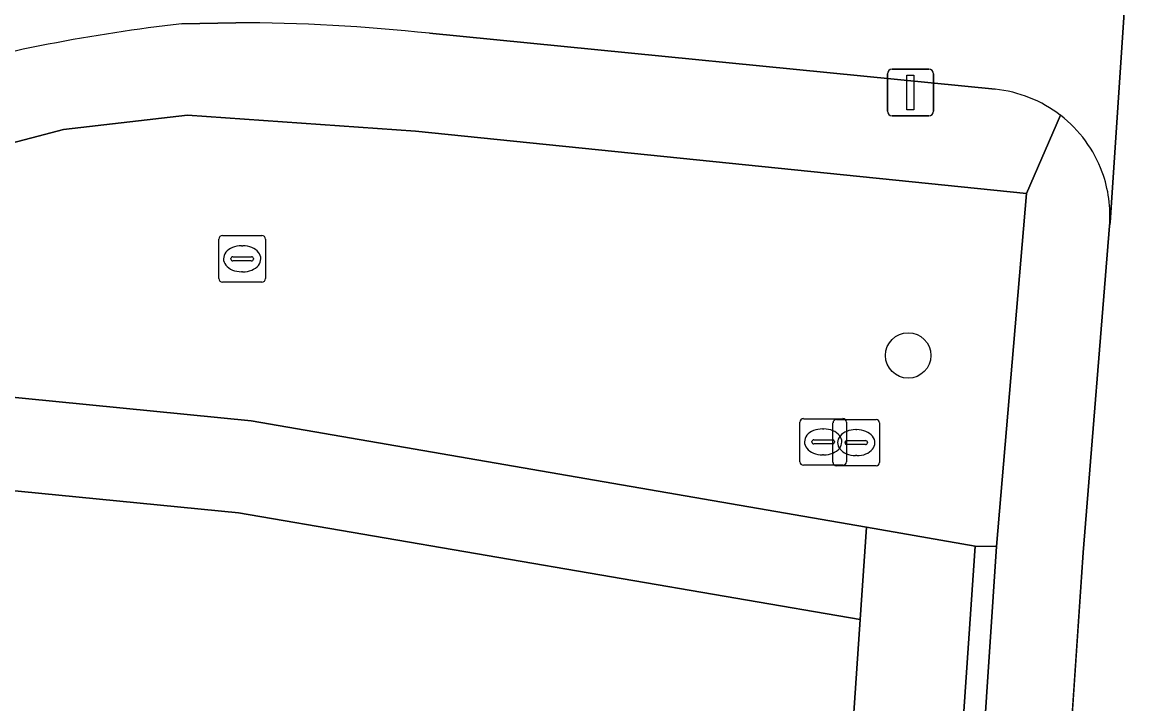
# Model space of a CAD drawing. Extents: x 161084 to 161928, y 385354 to 386522.
# Drawn here: x 161834.88 to 161858.88, y 385768.64 to 385783.31 of the extents above; entities that cross this region are included whole.
import ezdxf

# ---------------------------------------------------------------- set-up
doc = ezdxf.new("R2010")
doc.units = 0
for name, color, linetype in [('IMGEO_Berm_groen', 7, 'Continuous'), ('IMGEO_Boom', 7, 'Continuous'), ('IMGEO_Brandkraan', 7, 'Continuous'), ('IMGEO_Fietspad_gesloten', 7, 'Continuous'), ('IMGEO_Lichtmast', 7, 'Continuous'), ('IMGEO_Muur', 7, 'Continuous'), ('IMGEO_Rioolput', 7, 'Continuous'), ('IMGEO_Voetpad_open', 7, 'Continuous')]:
    doc.layers.add(name, color=color, linetype=linetype)

msp = doc.modelspace()

# ---------------------------------------------------------------- linework, layer by layer
at = {"layer": 'IMGEO_Berm_groen'}
for points in [[(161856.465, 385779.622), (161843.33, 385780.961), (161838.426, 385781.311), (161835.76, 385781.002), (161828.801, 385779.169), (161828.564, 385775.84), (161839.796, 385774.731), (161853.029, 385772.438), (161855.366, 385772.033), (161855.826, 385772.025)], [(161839.796, 385774.731), (161828.564, 385775.84), (161824.493, 385776.242), (161819.503, 385775.204), (161824.712, 385773.26), (161828.367, 385773.85), (161839.527, 385772.748), (161852.893, 385770.453), (161853.029, 385772.438)], [(161852.893, 385770.453), (161839.527, 385772.748), (161828.367, 385773.85), (161824.712, 385773.26), (161824.582, 385768.445), (161824.556, 385767.475), (161825.027, 385767.449), (161825.062, 385768.341), (161827.847, 385768.192), (161832.024, 385767.966), (161838.319, 385767.552), (161843.862, 385767.158), (161849.432, 385766.773), (161852.625, 385766.548)], [(161855.366, 385772.033), (161853.029, 385772.438), (161852.893, 385770.453), (161852.625, 385766.548), (161854.337, 385766.427), (161854.978, 385766.382)]]:
    msp.add_lwpolyline(points, close=True, dxfattribs=at)
at = {"layer": 'IMGEO_Boom'}
msp.add_circle((161853.925, 385776.137), 0.489, dxfattribs=at)
at = {"layer": 'IMGEO_Brandkraan'}
for p, q in [((161839.102, 385777.791), (161839.102, 385778.643)), ((161839.177, 385778.717), (161840.029, 385778.717)), ((161840.103, 385778.643), (161840.103, 385777.791)), ((161839.59, 385778.497), (161839.615, 385778.497)), ((161839.361, 385778.211), (161839.361, 385778.223)), ((161839.799, 385778.174), (161839.401, 385778.174)), ((161839.404, 385778.26), (161839.802, 385778.26)), ((161839.845, 385778.223), (161839.845, 385778.211)), ((161839.613, 385777.937), (161839.588, 385777.937)), ((161840.029, 385777.717), (161839.177, 385777.717))]:
    msp.add_line(p, q, dxfattribs=at)
for points in [[(161839.102, 385777.791), (161839.102, 385778.643)], [(161839.177, 385778.717), (161840.029, 385778.717)], [(161840.103, 385778.643), (161840.103, 385777.791)], [(161840.029, 385777.717), (161839.177, 385777.717)]]:
    msp.add_lwpolyline(points, dxfattribs=at)
for centre, radius, start, end in [((161839.179, 385778.641), 0.0765, 91.552, 178.448), ((161839.179, 385778.641), 0.0765, 91.552, 178.448), ((161840.027, 385778.641), 0.0765, 1.552, 88.448), ((161840.027, 385778.641), 0.0765, 1.552, 88.448), ((161839.401, 385778.22), 0.0403, 85.8775, 175.7526), ((161839.398, 385778.21), 0.0366, 178.938, 274.7102), ((161839.802, 385778.217), 0.043, 264.8664, 352.4533), ((161839.806, 385778.222), 0.0386, 1.7309, 96.639), ((161839.179, 385777.793), 0.0765, 181.552, 268.448), ((161839.179, 385777.793), 0.0765, 181.552, 268.448), ((161840.027, 385777.793), 0.0765, 271.552, 358.448), ((161840.027, 385777.793), 0.0765, 271.552, 358.448)]:
    msp.add_arc(centre, radius, start, end, dxfattribs=at)
for centre, major_axis, ratio, start_param, end_param in [((161839.589, 385778.217), (-0.387, 0.002), 0.722429, 4.712389, 7.853982), ((161839.614, 385778.217), (-0.39, 0.002), 0.717154, 1.570796, 4.712389)]:
    msp.add_ellipse(centre, major_axis=major_axis, ratio=ratio, start_param=start_param, end_param=end_param, dxfattribs=at)
at = {"layer": 'IMGEO_Fietspad_gesloten'}
for points in [[(161872.841, 386000.002), (161869.97, 386000), (161860.914, 385862.863), (161860.697, 385856.475), (161860.437, 385843.514), (161860.421, 385812.4), (161858.833, 385787.509), (161858.269, 385778.995), (161858.255, 385778.923), (161857.683, 385771.892), (161857.248, 385765.417), (161857.213, 385764.901), (161856.813, 385758.947), (161856.665, 385756.759), (161856.218, 385750.107)], [(161858.255, 385778.923), (161858.269, 385778.995), (161858.833, 385787.509)], [(161838.303, 385783.275), (161839.464, 385783.298)], [(161843.629, 385783.07), (161855.792, 385781.866)]]:
    msp.add_lwpolyline(points, dxfattribs=at)
for centre, radius, start, end in [((161842.453, 385746.662), 36.847, 96.4663, 105.5075), ((161839.391, 385743.805), 39.493, 83.8395, 89.8938), ((161855.521, 385779.139), 2.74, 52.2219, 84.3297), ((161855.52, 385779.134), 2.746, 20.231, 52.2686), ((161855.469, 385779.132), 2.794, 355.7107, 19.899)]:
    msp.add_arc(centre, radius, start, end, dxfattribs=at)
at = {"layer": 'IMGEO_Lichtmast'}
for p, q in [((161853.576, 385782.297), (161854.366, 385782.297)), ((161854.366, 385782.297), (161853.576, 385782.297)), ((161853.476, 385781.397), (161853.476, 385782.197)), ((161853.476, 385782.197), (161853.476, 385781.397)), ((161854.466, 385782.197), (161854.466, 385781.397)), ((161854.466, 385781.397), (161854.466, 385782.197)), ((161854.366, 385781.297), (161853.576, 385781.297)), ((161853.576, 385781.297), (161854.366, 385781.297))]:
    msp.add_line(p, q, dxfattribs=at)
msp.add_lwpolyline([(161853.896, 385782.172), (161854.046, 385782.172), (161854.046, 385781.422), (161853.896, 385781.422), (161853.896, 385782.172)], dxfattribs=at)
for centre, start, end in [((161853.576, 385782.197), 90, 180), ((161853.576, 385782.197), 90, 180), ((161854.366, 385782.197), 0, 90), ((161854.366, 385782.197), 360, 90), ((161853.576, 385781.397), 180, 270), ((161853.576, 385781.397), 180, 270), ((161854.366, 385781.397), 270, 0), ((161854.366, 385781.397), 270, 0)]:
    msp.add_arc(centre, 0.1, start, end, dxfattribs=at)
at = {"layer": 'IMGEO_Muur'}
msp.add_lwpolyline([(161855.355, 385765.031), (161855.39, 385765.545), (161855.826, 385772.025), (161855.366, 385772.033), (161854.978, 385766.382), (161854.914, 385765.446), (161854.888, 385765.064), (161854.478, 385759.099), (161854.309, 385756.637), (161854.247, 385755.743), (161853.875, 385750.328), (161854.365, 385750.3), (161854.808, 385756.89), (161854.954, 385759.067)], close=True, dxfattribs=at)
at = {"layer": 'IMGEO_Rioolput'}
for p, q in [((161851.67, 385774.776), (161852.522, 385774.776)), ((161851.595, 385773.85), (161851.595, 385774.702)), ((161852.083, 385774.556), (161852.108, 385774.556)), ((161852.307, 385773.834), (161852.307, 385774.686)), ((161852.382, 385774.76), (161853.234, 385774.76)), ((161852.596, 385774.702), (161852.596, 385773.85)), ((161852.795, 385774.54), (161852.82, 385774.54)), ((161853.308, 385774.686), (161853.308, 385773.834)), ((161851.897, 385774.319), (161852.295, 385774.319)), ((161852.609, 385774.303), (161853.007, 385774.303)), ((161851.854, 385774.27), (161851.854, 385774.282)), ((161852.292, 385774.233), (161851.894, 385774.233)), ((161852.338, 385774.282), (161852.338, 385774.27)), ((161852.566, 385774.254), (161852.566, 385774.266)), ((161853.004, 385774.217), (161852.606, 385774.217)), ((161853.05, 385774.266), (161853.05, 385774.254)), ((161852.106, 385773.996), (161852.081, 385773.996)), ((161852.818, 385773.98), (161852.793, 385773.98)), ((161852.522, 385773.776), (161851.67, 385773.776)), ((161853.234, 385773.76), (161852.382, 385773.76))]:
    msp.add_line(p, q, dxfattribs=at)
for points in [[(161851.67, 385774.776), (161852.522, 385774.776)], [(161851.595, 385773.85), (161851.595, 385774.702)], [(161852.307, 385773.834), (161852.307, 385774.686)], [(161852.382, 385774.76), (161853.234, 385774.76)], [(161852.596, 385774.702), (161852.596, 385773.85)], [(161853.308, 385774.686), (161853.308, 385773.834)], [(161852.522, 385773.776), (161851.67, 385773.776)], [(161853.234, 385773.76), (161852.382, 385773.76)]]:
    msp.add_lwpolyline(points, dxfattribs=at)
for centre, radius, start, end in [((161851.672, 385774.7), 0.0765, 91.552, 178.448), ((161851.672, 385774.7), 0.0765, 91.552, 178.448), ((161852.52, 385774.7), 0.0765, 1.552, 88.448), ((161852.52, 385774.7), 0.0765, 1.552, 88.448), ((161852.384, 385774.684), 0.0765, 91.552, 178.448), ((161852.384, 385774.684), 0.0765, 91.552, 178.448), ((161853.232, 385774.684), 0.0765, 1.552, 88.448), ((161853.232, 385774.684), 0.0765, 1.552, 88.448), ((161851.894, 385774.279), 0.0403, 85.8775, 175.7526), ((161852.299, 385774.281), 0.0386, 1.7309, 96.639), ((161852.606, 385774.263), 0.0403, 85.8775, 175.7526), ((161853.011, 385774.265), 0.0386, 1.7309, 96.639), ((161851.891, 385774.269), 0.0366, 178.938, 274.7102), ((161852.295, 385774.276), 0.043, 264.8664, 352.4533), ((161852.603, 385774.253), 0.0366, 178.938, 274.7102), ((161853.007, 385774.26), 0.043, 264.8664, 352.4533), ((161851.672, 385773.852), 0.0765, 181.552, 268.448), ((161851.672, 385773.852), 0.0765, 181.552, 268.448), ((161852.384, 385773.836), 0.0765, 181.552, 268.448), ((161852.384, 385773.836), 0.0765, 181.552, 268.448), ((161852.52, 385773.852), 0.0765, 271.552, 358.448), ((161852.52, 385773.852), 0.0765, 271.552, 358.448), ((161853.232, 385773.836), 0.0765, 271.552, 358.448), ((161853.232, 385773.836), 0.0765, 271.552, 358.448)]:
    msp.add_arc(centre, radius, start, end, dxfattribs=at)
for centre, major_axis, ratio, start_param, end_param in [((161852.082, 385774.276), (-0.387, 0.002), 0.722429, 4.712389, 7.853982), ((161852.107, 385774.276), (-0.39, 0.002), 0.717154, 1.570796, 4.712389), ((161852.794, 385774.26), (-0.387, 0.002), 0.722429, 4.712389, 7.853982), ((161852.819, 385774.26), (-0.39, 0.002), 0.717154, 1.570796, 4.712389)]:
    msp.add_ellipse(centre, major_axis=major_axis, ratio=ratio, start_param=start_param, end_param=end_param, dxfattribs=at)
at = {"layer": 'IMGEO_Voetpad_open'}
for points in [[(161839.464, 385783.298), (161838.303, 385783.275)], [(161855.792, 385781.866), (161843.629, 385783.07)], [(161826.6, 385778.598), (161828.801, 385779.169), (161835.76, 385781.002), (161838.426, 385781.311), (161843.33, 385780.961), (161856.465, 385779.622), (161857.2, 385781.305)], [(161857.2, 385781.305), (161856.465, 385779.622), (161855.826, 385772.025), (161855.39, 385765.545), (161855.355, 385765.031), (161854.954, 385759.067), (161854.808, 385756.89), (161854.365, 385750.3), (161854.351, 385750), (161854.075, 385743.104), (161840.813, 385740.802), (161840.018, 385734.647), (161841.555, 385734.545), (161842.26, 385739.686), (161855.888, 385741.703), (161855.939, 385743.432), (161856.211, 385750), (161856.218, 385750.107), (161856.665, 385756.759), (161856.813, 385758.947), (161857.213, 385764.901), (161857.248, 385765.417), (161857.683, 385771.892), (161858.255, 385778.923)]]:
    msp.add_lwpolyline(points, dxfattribs=at)
for centre, radius, start, end in [((161842.453, 385746.662), 36.847, 96.4663, 105.5075), ((161839.391, 385743.805), 39.493, 83.8395, 89.8938), ((161855.521, 385779.139), 2.74, 52.2219, 84.3297), ((161855.52, 385779.134), 2.746, 20.231, 52.2686), ((161855.469, 385779.132), 2.794, 355.7107, 19.899)]:
    msp.add_arc(centre, radius, start, end, dxfattribs=at)

doc.saveas('drawing.dxf')
